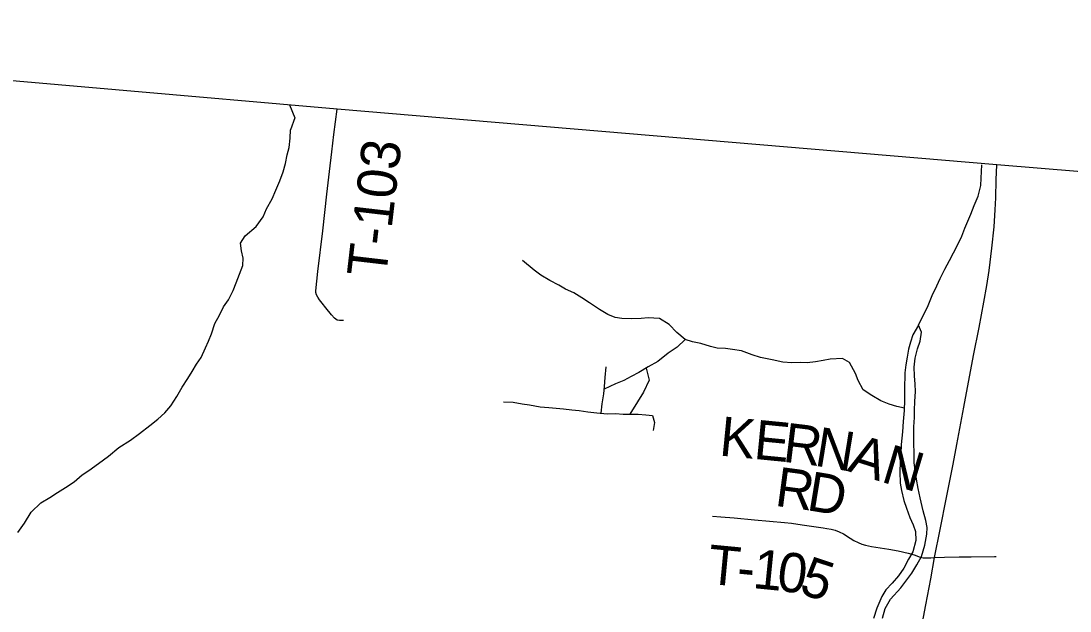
# Model space of a CAD drawing. Extents: x 1451455 to 1749751, y 218250 to 574981.
# Drawn here: x 1563345 to 1571350, y 454730 to 459234 of the extents above; entities that cross this region are included whole.
import ezdxf

# ---------------------------------------------------------------- set-up
doc = ezdxf.new("R2010")
doc.units = 0
for name, color, linetype in [('GM_X_Adjacent_County', 7, 'Continuous'), ('GM_X_County', 7, 'Continuous'), ('GM_X_Minor_River', 7, 'Continuous'), ('GM_X_Township', 7, 'Continuous'), ('GM_X_Township_Road', 7, 'Continuous'), ('GM_X_Township_Road_Text', 7, 'Continuous'), ('GM_X_US_Route', 7, 'Continuous')]:
    doc.layers.add(name, color=color, linetype=linetype)

msp = doc.modelspace()

# ---------------------------------------------------------------- linework, layer by layer
at = {"layer": 'GM_X_Adjacent_County'}
msp.add_lwpolyline([(1573961.2, 457874.5), (1570792.5, 458136.9), (1565757.1, 458560.8), (1558990.4, 459151.8), (1557880.7, 459234)], dxfattribs=at)
at = {"layer": 'GM_X_County'}
msp.add_lwpolyline([(1581190, 438279.2), (1581382.9, 444780.9), (1581566.7, 450938.8), (1581670.3, 454427.5), (1581739.3, 457239.2), (1578574.8, 457541.3), (1578554.5, 457535.7), (1578544.1, 457534.2), (1578533.7, 457533.1), (1578526, 457533), (1578517.4, 457533.8), (1578432.8, 457542.1), (1578361.1, 457548.7), (1578223.8, 457561.2), (1578209.2, 457562.2), (1578194.1, 457563.1), (1578191.7, 457563), (1578191.7, 457563), (1573961.2, 457874.5), (1570792.5, 458136.9), (1565757.1, 458560.8), (1558990.4, 459151.8), (1557880.7, 459234)], dxfattribs=at)
at = {"layer": 'GM_X_Minor_River'}
for points in [[(1565394.2, 458592.9), (1565435.6, 458494.5), (1565401.2, 458403.6)], [(1564752.8, 456739.1), (1564775.8, 456790.7), (1564798.9, 456846.4), (1564824.5, 456926), (1564859.7, 456989.5), (1564890.9, 457051), (1564930.1, 457106.4), (1564963.4, 457175.9), (1564986.6, 457235.5), (1565011.9, 457301.2), (1565037.2, 457368.8), (1565040.2, 457422.8), (1565027.2, 457479.1), (1565020.2, 457537.3), (1565055.4, 457594.8), (1565138.9, 457665.3), (1565194.4, 457738.5), (1565217.6, 457800.1), (1565261.1, 457877.4), (1565290.4, 457943), (1565321.8, 458014.5), (1565347.1, 458082.1), (1565364.3, 458145.9), (1565375.6, 458211.8), (1565390.6, 458267.6), (1565400, 458339.5), (1565401.2, 458403.6)], [(1570193.9, 456912.6), (1570268.9, 457063.4), (1570298.4, 457139), (1570333.8, 457212.5), (1570358.9, 457268.1), (1570394.3, 457339.5), (1570431.6, 457405), (1570460.8, 457464.5), (1570489.9, 457518), (1570525.3, 457591.5), (1570548.5, 457653.2), (1570569.5, 457704.8), (1570592.6, 457760.5), (1570619.9, 457826.1), (1570649.2, 457895.6), (1570670.8, 457979.4), (1570671.8, 458033.4), (1570677.9, 458136.9)], [(1570086, 456277.8), (1570028.1, 456290.8), (1569970.2, 456307.9), (1569906.5, 456335), (1569837.1, 456376.3), (1569771.7, 456419.5), (1569734.8, 456490.3), (1569713.7, 456542.7), (1569667.2, 456627.6), (1569613.5, 456656.6), (1569521.2, 456652.2), (1569466.9, 456643.2), (1569408.5, 456632.2), (1569344.2, 456625.4), (1569292, 456626.3), (1569227.8, 456623.4), (1569159.7, 456630.7), (1569077.8, 456648.1), (1568987.9, 456665.8), (1568926, 456684.9), (1568842.4, 456716.4), (1568774.4, 456727.6), (1568720.3, 456734.6), (1568658.2, 456737.7), (1568606.3, 456748.6), (1568532.5, 456772), (1568470.5, 456785.1), (1568412.7, 456802.1), (1568349.5, 456857.3), (1568292.4, 456916.4), (1568217, 456961.8), (1568130.9, 456969.4), (1568076.7, 456964.3), (1568002.4, 456961.6), (1567930.2, 456962.9), (1567878.2, 456969.9), (1567822.4, 456992.9), (1567761, 457032), (1567683.7, 457083.5), (1567624.2, 457120.5), (1567564.7, 457159.7), (1567501, 457186.8), (1567449.5, 457217.8), (1567381.9, 457253), (1567312.5, 457294.3), (1567261, 457331.3), (1567172.1, 457406.9)], [(1570157.3, 456012.2), (1570158.5, 456076.2), (1570157.6, 456136.3), (1570162.9, 456208.3), (1570164, 456264.4), (1570167.2, 456328.4), (1570170.6, 456406.4), (1570167.6, 456462.5), (1570162.7, 456524.7), (1570160, 456592.8), (1570169.2, 456660.7), (1570186.6, 456732.5), (1570205.7, 456790.2), (1570217, 456858.1), (1570193.9, 456912.6), (1570150.5, 456839.3), (1570133.4, 456783.5), (1570118.4, 456729.7), (1570107.2, 456667.8), (1570098.1, 456609.9), (1570088.9, 456548), (1570086.6, 456419.9), (1570087.1, 456339.8), (1570085.7, 456261.8), (1570078.1, 456177.8), (1570070.7, 456097.8), (1570062.9, 456001.8), (1570059.6, 455933.8), (1570054.4, 455865.8), (1570051, 455791.8), (1570053.4, 455705.7), (1570064.4, 455649.4), (1570081.1, 455575), (1570102.1, 455514.6), (1570126.9, 455444), (1570153.9, 455387.5), (1570171, 455337.1), (1570173.8, 455269), (1570150.1, 455181.3), (1570117, 455125.8), (1570081.7, 455058.4), (1570042.5, 454999), (1569993.3, 454943.8), (1569944.2, 454892.6), (1569913.2, 454841.1), (1569875.4, 454751.7), (1569851.9, 454672)], [(1568412.7, 456802.1), (1568353.5, 456745.1), (1568284.4, 456698.3), (1568205, 456633.6), (1568132, 456592.9), (1568059, 456550.1), (1568002.3, 456521.1), (1567945.6, 456490.1), (1567882.9, 456463.2), (1567796.5, 456424.7)], [(1563320.9, 455328.8), (1563372.3, 455401.9), (1563422, 455485.2), (1563497.5, 455555.9), (1563564.5, 455596.8), (1563623.3, 455633.8), (1563684.2, 455672.8), (1563751.2, 455717.6), (1563812.4, 455770.6), (1563863.1, 455801.7), (1563936.3, 455856.5), (1564013.5, 455913.2), (1564091, 455977.9), (1564180.3, 456034.4), (1564249.4, 456085.2), (1564328.7, 456145.9), (1564389.8, 456194.9), (1564442.9, 456244), (1564490, 456297.2), (1564533.4, 456368.5), (1564574.8, 456439.9), (1564618.1, 456505.2), (1564651.2, 456558.7), (1564684.3, 456614.2), (1564719.4, 456665.6), (1564752.8, 456739.1)], [(1567772.4, 456240.4), (1567779.8, 456310.8), (1567793.3, 456388.7), (1567798.3, 456444.7), (1567803.6, 456512.6), (1567811.1, 456594.6)], [(1568115, 456583), (1568138.2, 456492.7), (1568094.4, 456401.3), (1568048.9, 456326.1), (1567992.2, 456233)], [(1567028, 456328.2), (1567102.1, 456324.9), (1567170.1, 456311.7), (1567226.1, 456304.7), (1567306.1, 456289.2), (1567372.1, 456284), (1567428.2, 456279), (1567486.3, 456274), (1567548.4, 456266.9), (1567604.4, 456259.9), (1567670.4, 456250.7), (1567740.5, 456243.4), (1567818.6, 456236), (1567882.8, 456236.9), (1567940.9, 456233.9), (1567999, 456232.8), (1568055.2, 456231.8), (1568113.3, 456228.8), (1568165.3, 456221.9), (1568180.4, 456169.5), (1568169.3, 456107.7)], [(1569918.2, 454676.8), (1569939.6, 454750.5), (1569981, 454819.9), (1570058.8, 454906.6), (1570106.1, 454967.8), (1570143.1, 455019.3), (1570182.4, 455082.6), (1570217.7, 455146.1), (1570243.4, 455233.7), (1570258.9, 455317.5), (1570259.9, 455367.6), (1570250.8, 455421.8), (1570230.1, 455494.3), (1570207.9, 455594.8), (1570191.1, 455665.2), (1570178.4, 455737.5), (1570167.6, 455805.8), (1570160.6, 455861.9), (1570160, 455936), (1570157.3, 456012.2)]]:
    msp.add_lwpolyline(points, dxfattribs=at)
at = {"layer": 'GM_X_Township'}
msp.add_lwpolyline([(1581190, 438279.2), (1581382.9, 444780.9), (1581566.7, 450938.8), (1581670.3, 454427.5), (1581739.3, 457239.2), (1578574.8, 457541.3), (1578554.5, 457535.7), (1578544.1, 457534.2), (1578533.7, 457533.1), (1578526, 457533), (1578517.4, 457533.8), (1578432.8, 457542.1), (1578361.1, 457548.7), (1578223.8, 457561.2), (1578209.2, 457562.2), (1578194.1, 457563.1), (1578191.7, 457563), (1573961.2, 457874.5), (1570792.5, 458136.9), (1565757.1, 458560.8), (1558990.4, 459151.8), (1557880.7, 459234)], dxfattribs=at)
at = {"layer": 'GM_X_Township_Road'}
for points in [[(1565807.2, 456948.7), (1565776.8, 456948.7), (1565757.6, 456951.5), (1565737.4, 456966.8), (1565713.7, 456991.5), (1565671.4, 457044), (1565642.6, 457080.1), (1565622.9, 457106), (1565609.4, 457126.8), (1565599.8, 457143.2), (1565595.7, 457161.7), (1565596.1, 457174), (1565611.1, 457322.1), (1565649.7, 457633.3), (1565679.8, 457911.4), (1565700.6, 458084.7), (1565718.5, 458234.9), (1565733.9, 458368.6), (1565757.1, 458560.8)], [(1568622.7, 455453.2), (1568686.7, 455448.2), (1568787.2, 455440.4), (1568942.7, 455426.5), (1569171, 455405.9), (1569224.3, 455399.8), (1569307, 455388.8), (1569466, 455366), (1569493.8, 455361.4), (1569527.3, 455355.2), (1569559, 455346.5), (1569589.5, 455334.7), (1569621.7, 455318.2), (1569672.8, 455286.5), (1569701.5, 455269), (1569734.7, 455252), (1569762.7, 455240.3), (1569789.4, 455233.1), (1569812.8, 455228), (1569834.9, 455223.7), (1569967, 455202.1), (1570037.8, 455188.5), (1570114.6, 455171.6), (1570161.9, 455157.9), (1570207.9, 455141.2), (1570219.7, 455138.5), (1570230.6, 455136.9), (1570256.4, 455135.7), (1570287.7, 455136.3), (1570317.4, 455137.6)], [(1570317.4, 455137.6), (1570391.4, 455140.6), (1570503.3, 455143.1), (1570594.7, 455144.4), (1570773.3, 455145.3), (1570786.8, 455145.4)]]:
    msp.add_lwpolyline(points, dxfattribs=at)
at = {"layer": 'GM_X_US_Route'}
msp.add_lwpolyline([(1570214.7, 454588.6), (1570250.4, 454777.1), (1570288.4, 454976.4), (1570317.4, 455137.6), (1570360.2, 455352.5), (1570408.3, 455597.6), (1570457.9, 455850.6), (1570485.7, 456001.2), (1570539.9, 456287), (1570614, 456680), (1570656.3, 456894), (1570693.2, 457086.9), (1570716.1, 457214), (1570732.8, 457329.4), (1570754, 457500.4), (1570770.3, 457662.6), (1570778.3, 457793.6), (1570783.5, 457883.3), (1570787.5, 458020.6), (1570792.5, 458136.9)], dxfattribs=at)

# ---------------------------------------------------------------- texts
at = {"layer": 'GM_X_Township_Road_Text'}
for s, rotation, p in [('T-103', 83.35516, (1566129.7, 457269.2)), ('K', 354.41772, (1568667.5, 455918.1)), ('E', 354.41563, (1568930.3, 455892.5)), ('R', 352.96091, (1569151.6, 455870.8)), ('N', 350.6844, (1569393, 455841.1)), ('A', 342.29252, (1569642.3, 455801.1)), ('N', 343.34594, (1569899.5, 455719)), ('R', 352.40613, (1569090.8, 455534.1)), ('D', 350.70656, (1569332.7, 455501.9)), ('T', 354.5361, (1568576.7, 454939.5)), ('1', 354.30261, (1568922.4, 454906.3)), ('0', 352.81528, (1569104.2, 454888.2)), ('5', 341.80944, (1569272.7, 454868.4)), ('-', 354.48048, (1568800, 454918.1))]:
    msp.add_text(s, height=300, rotation=rotation, dxfattribs=at).set_placement(p)

doc.saveas('drawing.dxf')
